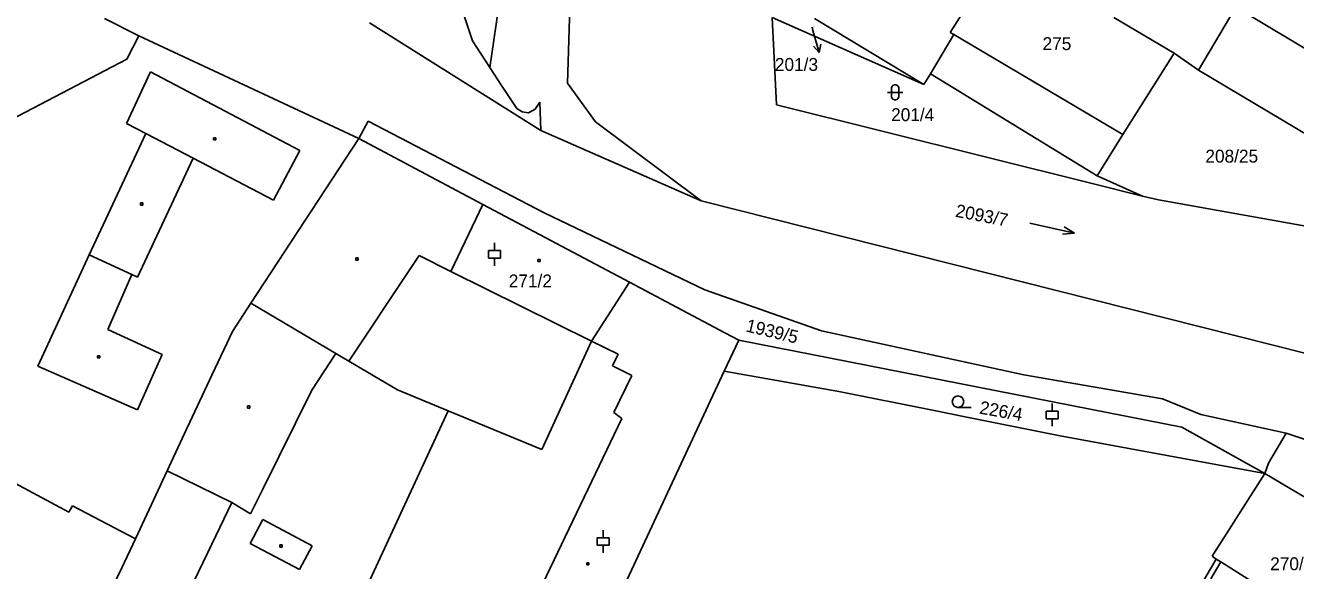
# Model space of a CAD drawing. Extents: x -795483 to -789093, y -1112258 to -1108741.
# Drawn here: x -791907.6 to -791740.2, y -1110965.8 to -1110894.1 of the extents above; entities that cross this region are included whole.
import ezdxf

# ---------------------------------------------------------------- set-up
doc = ezdxf.new("R2010")
doc.units = 0
for name, color, linetype in [('Komunikace', 7, 'Continuous'), ('Vrstva 1', 7, 'Continuous'), ('Vrstva 14', 7, 'Continuous'), ('Vrstva 15', 7, 'Continuous'), ('Vrstva 16', 7, 'Continuous'), ('Vrstva 2', 7, 'Continuous'), ('Vrstva 23', 7, 'Continuous'), ('Vrstva 25', 7, 'Continuous')]:
    doc.layers.add(name, color=color, linetype=linetype)

msp = doc.modelspace()

# ---------------------------------------------------------------- linework, layer by layer
at = {"layer": 'Komunikace'}
msp.add_line((-791803.93, -1110894.33), (-791803.81, -1110894.76), dxfattribs=at)
at = {"layer": 'Vrstva 1'}
for p, q in [((-791836.18, -1110901.7), (-791834.48, -1110850.6)), ((-791844.2, -1110884.82), (-791846.39, -1110899.61)), ((-791851.35, -1110888.05), (-791848.69, -1110896.1)), ((-791753.02, -1110899.97), (-791748.09, -1110891.69)), ((-791748.09, -1110891.69), (-791718.22, -1110909.47)), ((-791892.66, -1110895.47), (-791897.16, -1110893.17)), ((-791839.67, -1110907.9), (-791862.24, -1110893.76)), ((-791809.18, -1110893.03), (-791789.18, -1110901.88)), ((-791808.61, -1110904.53), (-791809.18, -1110893.03)), ((-791789.18, -1110901.88), (-791803.63, -1110893.17)), ((-791756.21, -1110897.75), (-791764.16, -1110893.02)), ((-791892.66, -1110895.47), (-791894.23, -1110898.54)), ((-791863.66, -1110908.98), (-791892.66, -1110895.47)), ((-791848.69, -1110896.1), (-791846.39, -1110899.61)), ((-791894.23, -1110898.54), (-791915.14, -1110909.41)), ((-791756.21, -1110897.75), (-791762.96, -1110908.46)), ((-791756.21, -1110897.75), (-791753.02, -1110899.97)), ((-791846.39, -1110899.61), (-791844.84, -1110901.97)), ((-791789.18, -1110901.88), (-791788.33, -1110900.45)), ((-791788.33, -1110900.45), (-791766.38, -1110913.87)), ((-791723.15, -1110917.76), (-791753.02, -1110899.97)), ((-791844.84, -1110901.97), (-791842.85, -1110905.01)), ((-791836.18, -1110901.7), (-791832.47, -1110906.77)), ((-791842.85, -1110905.01), (-791842.13, -1110905.44)), ((-791841.29, -1110905.58), (-791842.13, -1110905.44)), ((-791841.29, -1110905.58), (-791840.44, -1110905.11)), ((-791839.81, -1110904.2), (-791840.44, -1110905.11)), ((-791839.81, -1110904.2), (-791839.67, -1110907.9)), ((-791808.61, -1110904.53), (-791767.01, -1110914.89)), ((-791862.44, -1110906.68), (-791863.66, -1110908.98)), ((-791839.23, -1110918.77), (-791862.44, -1110906.68)), ((-791818.54, -1110917.18), (-791832.47, -1110906.77)), ((-791847.3, -1110917.65), (-791863.66, -1110908.98)), ((-791839.67, -1110907.9), (-791818.54, -1110917.18)), ((-791762.96, -1110908.46), (-791766.38, -1110913.87)), ((-791766.38, -1110913.87), (-791760.4, -1110916.54)), ((-791767.01, -1110914.89), (-791760.4, -1110916.54)), ((-791818.54, -1110917.18), (-791738.65, -1110937.32)), ((-791758.3, -1110917.06), (-791760.4, -1110916.54)), ((-791758.3, -1110917.06), (-791726.13, -1110922.79)), ((-791847.3, -1110917.65), (-791851.53, -1110926.46)), ((-791828, -1110927.87), (-791847.3, -1110917.65)), ((-791818.05, -1110928.88), (-791839.23, -1110918.77)), ((-791855.72, -1110924.39), (-791857.02, -1110926.34)), ((-791851.53, -1110926.46), (-791855.72, -1110924.39)), ((-791857.02, -1110926.34), (-791864.97, -1110938.3)), ((-791828, -1110927.87), (-791832.99, -1110935.63)), ((-791815.41, -1110934.54), (-791828, -1110927.87)), ((-791802.67, -1110934.28), (-791818.05, -1110928.88)), ((-791832.99, -1110935.63), (-791839.54, -1110949.93)), ((-791813.6, -1110935.51), (-791815.5, -1110939.58)), ((-791813.6, -1110935.51), (-791815.41, -1110934.54)), ((-791755.22, -1110946.95), (-791813.6, -1110935.51)), ((-791776.04, -1110940.06), (-791802.67, -1110934.28)), ((-791866.7, -1110937.29), (-791869.86, -1110942.1)), ((-791864.97, -1110938.3), (-791866.7, -1110937.29)), ((-791864.97, -1110938.3), (-791858.54, -1110942.05)), ((-791815.5, -1110939.58), (-791838.72, -1110989.35)), ((-791815.5, -1110939.58), (-791800.41, -1110942.28)), ((-791757.77, -1110943.26), (-791776.04, -1110940.06)), ((-791869.86, -1110942.1), (-791876.36, -1110955.22)), ((-791858.54, -1110942.05), (-791851.9, -1110944.8)), ((-791800.41, -1110942.28), (-791788.05, -1110944.74)), ((-791752.68, -1110945.29), (-791757.77, -1110943.26)), ((-791851.9, -1110944.8), (-791862.98, -1110968.81)), ((-791839.54, -1110949.93), (-791851.9, -1110944.8)), ((-791788.05, -1110944.74), (-791783.53, -1110945.64)), ((-791783.53, -1110945.64), (-791771.23, -1110948.09)), ((-791741.46, -1110947.78), (-791752.68, -1110945.29)), ((-791744.25, -1110953.08), (-791755.22, -1110946.95)), ((-791771.23, -1110948.09), (-791744.25, -1110953.08)), ((-791741.46, -1110947.78), (-791743.79, -1110951.72)), ((-791721.38, -1110954.29), (-791741.46, -1110947.78)), ((-791743.79, -1110951.72), (-791744.25, -1110953.08)), ((-791744.25, -1110953.08), (-791751.2, -1110963.97)), ((-791744.25, -1110953.08), (-791729.12, -1110962.07)), ((-791876.36, -1110955.22), (-791877.92, -1110958.37)), ((-791880.41, -1110956.9), (-791883.03, -1110962.37)), ((-791877.92, -1110958.37), (-791880.41, -1110956.9)), ((-791883.03, -1110962.37), (-791888.31, -1110973.36)), ((-791750.67, -1110964.35), (-791760.74, -1110981.48)), ((-791751.2, -1110963.97), (-791750.67, -1110964.35))]:
    msp.add_line(p, q, dxfattribs=at)
at = {"layer": 'Vrstva 16'}
for p, q in [((-791803.81, -1110894.76), (-791802.99, -1110897.65)), ((-791802.99, -1110897.65), (-791803.75, -1110896.82)), ((-791802.99, -1110897.65), (-791802.78, -1110896.55))]:
    msp.add_line(p, q, dxfattribs=at)
at = {"layer": 'Vrstva 2'}
for p, q in [((-791781.33, -1110888.04), (-791785.71, -1110895)), ((-791785.26, -1110895.27), (-791788.33, -1110900.45)), ((-791785.71, -1110895), (-791785.26, -1110895.27)), ((-791762.96, -1110908.46), (-791785.26, -1110895.27)), ((-791891.11, -1110900.18), (-791894.27, -1110907)), ((-791871.41, -1110910.53), (-791891.11, -1110900.18)), ((-791894.27, -1110907), (-791891.74, -1110908.32)), ((-791891.74, -1110908.32), (-791899.2, -1110924.28)), ((-791891.74, -1110908.32), (-791885.48, -1110911.56)), ((-791863.66, -1110908.98), (-791877.88, -1110930.63)), ((-791874.89, -1110917.09), (-791871.41, -1110910.53)), ((-791885.48, -1110911.56), (-791892.82, -1110927.24)), ((-791885.48, -1110911.56), (-791874.89, -1110917.09)), ((-791905.95, -1110938.93), (-791899.2, -1110924.28)), ((-791899.2, -1110924.28), (-791893.59, -1110926.88)), ((-791893.59, -1110926.88), (-791896.74, -1110934.12)), ((-791892.82, -1110927.24), (-791893.59, -1110926.88)), ((-791851.53, -1110926.46), (-791832.99, -1110935.63)), ((-791880.32, -1110934.37), (-791877.88, -1110930.63)), ((-791877.88, -1110930.63), (-791866.7, -1110937.29)), ((-791896.74, -1110934.12), (-791889.58, -1110937.39)), ((-791882.59, -1110939.22), (-791880.32, -1110934.37)), ((-791832.99, -1110935.63), (-791829.47, -1110937.37)), ((-791889.58, -1110937.39), (-791892.81, -1110944.68)), ((-791829.47, -1110937.37), (-791830.24, -1110938.91)), ((-791892.81, -1110944.68), (-791905.95, -1110938.93)), ((-791883.02, -1110940.12), (-791882.59, -1110939.22)), ((-791830.24, -1110938.91), (-791827.69, -1110940.15)), ((-791885.92, -1110946.33), (-791883.02, -1110940.12)), ((-791827.69, -1110940.15), (-791830.06, -1110945.05)), ((-791829, -1110945.84), (-791844.28, -1110977.68)), ((-791830.06, -1110945.05), (-791829, -1110945.84)), ((-791888.91, -1110952.71), (-791886.35, -1110947.24)), ((-791886.35, -1110947.24), (-791885.92, -1110946.33)), ((-791901.87, -1110958.16), (-791921.34, -1110947.72)), ((-791893.09, -1110961.65), (-791888.91, -1110952.71)), ((-791888.91, -1110952.71), (-791880.41, -1110956.9)), ((-791901.41, -1110957.31), (-791901.87, -1110958.16)), ((-791893.09, -1110961.65), (-791901.41, -1110957.31)), ((-791876.3, -1110959.14), (-791877.96, -1110962.3)), ((-791876.3, -1110959.14), (-791869.82, -1110962.58)), ((-791894.88, -1110965.47), (-791893.09, -1110961.65)), ((-791877.96, -1110962.3), (-791871.47, -1110965.71)), ((-791871.47, -1110965.71), (-791869.82, -1110962.58)), ((-791750.67, -1110964.35), (-791750.05, -1110964.7)), ((-791902.39, -1110980.99), (-791894.88, -1110965.47)), ((-791750.05, -1110964.7), (-791751.39, -1110966.95)), ((-791750.05, -1110964.7), (-791744.29, -1110968.34))]:
    msp.add_line(p, q, dxfattribs=at)
at = {"layer": 'Vrstva 23'}
for p, q in [((-791793.48, -1110902.29), (-791793.38, -1110902.09)), ((-791793.48, -1110903.49), (-791793.48, -1110902.29)), ((-791793.38, -1110902.09), (-791793.28, -1110901.99)), ((-791793.28, -1110901.99), (-791793.08, -1110901.89)), ((-791793.08, -1110901.89), (-791792.88, -1110901.89)), ((-791792.88, -1110901.89), (-791792.68, -1110901.99)), ((-791792.68, -1110901.99), (-791792.58, -1110902.09)), ((-791792.58, -1110902.09), (-791792.48, -1110902.29)), ((-791792.48, -1110902.29), (-791792.48, -1110903.49)), ((-791793.98, -1110902.89), (-791791.98, -1110902.89)), ((-791793.38, -1110903.69), (-791793.48, -1110903.49)), ((-791793.28, -1110903.79), (-791793.38, -1110903.69)), ((-791793.08, -1110903.89), (-791793.28, -1110903.79)), ((-791792.88, -1110903.89), (-791793.08, -1110903.89)), ((-791792.68, -1110903.79), (-791792.88, -1110903.89)), ((-791792.58, -1110903.69), (-791792.68, -1110903.79)), ((-791792.48, -1110903.49), (-791792.58, -1110903.69)), ((-791775.22, -1110920.1), (-791769.36, -1110921.42)), ((-791769.36, -1110921.42), (-791770.72, -1110920.6)), ((-791769.36, -1110921.42), (-791770.94, -1110921.58)), ((-791846.57, -1110924.71), (-791846.57, -1110923.71)), ((-791846.57, -1110923.71), (-791844.97, -1110923.71)), ((-791845.77, -1110923.71), (-791845.77, -1110922.71)), ((-791844.97, -1110923.71), (-791844.97, -1110924.71)), ((-791844.97, -1110924.71), (-791846.57, -1110924.71)), ((-791845.77, -1110925.71), (-791845.77, -1110924.71)), ((-791772.29, -1110944.85), (-791772.29, -1110943.85)), ((-791784.7, -1110944.36), (-791782.95, -1110944.36)), ((-791773.09, -1110945.85), (-791773.09, -1110944.85)), ((-791773.09, -1110944.85), (-791771.49, -1110944.85)), ((-791771.49, -1110945.85), (-791773.09, -1110945.85)), ((-791772.29, -1110946.85), (-791772.29, -1110945.85)), ((-791771.49, -1110944.85), (-791771.49, -1110945.85)), ((-791831.46, -1110961.52), (-791831.46, -1110960.52)), ((-791832.26, -1110962.52), (-791832.26, -1110961.52)), ((-791832.26, -1110961.52), (-791830.66, -1110961.52)), ((-791830.66, -1110962.52), (-791832.26, -1110962.52)), ((-791831.46, -1110963.52), (-791831.46, -1110962.52)), ((-791830.66, -1110961.52), (-791830.66, -1110962.52))]:
    msp.add_line(p, q, dxfattribs=at)
msp.add_circle((-791784.7, -1110943.61), 0.75, dxfattribs=at)
at = {"layer": 'Vrstva 25'}
for p, q in [((-791882.82, -1110908.86), (-791882.52, -1110908.86)), ((-791882.82, -1110909.16), (-791882.82, -1110908.86)), ((-791882.52, -1110908.86), (-791882.52, -1110909.16)), ((-791882.52, -1110909.16), (-791882.82, -1110909.16)), ((-791892.42, -1110917.45), (-791892.12, -1110917.45)), ((-791892.42, -1110917.75), (-791892.42, -1110917.45)), ((-791892.12, -1110917.45), (-791892.12, -1110917.75)), ((-791892.12, -1110917.75), (-791892.42, -1110917.75)), ((-791864.05, -1110924.69), (-791863.75, -1110924.69)), ((-791864.05, -1110924.99), (-791864.05, -1110924.69)), ((-791863.75, -1110924.99), (-791864.05, -1110924.99)), ((-791863.75, -1110924.69), (-791863.75, -1110924.99)), ((-791840.08, -1110924.88), (-791839.78, -1110924.88)), ((-791840.08, -1110925.18), (-791840.08, -1110924.88)), ((-791839.78, -1110925.18), (-791840.08, -1110925.18)), ((-791839.78, -1110924.88), (-791839.78, -1110925.18)), ((-791898.08, -1110937.56), (-791897.78, -1110937.56)), ((-791898.08, -1110937.86), (-791898.08, -1110937.56)), ((-791897.78, -1110937.56), (-791897.78, -1110937.86)), ((-791897.78, -1110937.86), (-791898.08, -1110937.86)), ((-791878.32, -1110944.18), (-791878.02, -1110944.18)), ((-791878.32, -1110944.48), (-791878.32, -1110944.18)), ((-791878.02, -1110944.18), (-791878.02, -1110944.48)), ((-791878.02, -1110944.48), (-791878.32, -1110944.48)), ((-791874.05, -1110962.45), (-791873.75, -1110962.45)), ((-791874.05, -1110962.75), (-791874.05, -1110962.45)), ((-791873.75, -1110962.45), (-791873.75, -1110962.75)), ((-791873.75, -1110962.75), (-791874.05, -1110962.75)), ((-791833.63, -1110964.81), (-791833.33, -1110964.81)), ((-791833.63, -1110965.11), (-791833.63, -1110964.81)), ((-791833.33, -1110965.11), (-791833.63, -1110965.11)), ((-791833.33, -1110964.81), (-791833.33, -1110965.11))]:
    msp.add_line(p, q, dxfattribs=at)

# ---------------------------------------------------------------- texts
at = {"layer": 'Vrstva 14'}
for s, height, p in [('201/3', 0.1, (-791803.93, -1110894.33)), ('201/4', 1.7, (-791793.51, -1110906.68)), ('208/25', 1.7, (-791752.1, -1110912.14))]:
    msp.add_text(s, height=height, dxfattribs=at).set_placement(p)
for s, rotation, p in [('2093/7', 349.1241, (-791785.13, -1110919.26)), ('1939/5', 346.452, (-791812.76, -1110934.35)), ('226/4', 349.8237, (-791781.96, -1110945.17))]:
    msp.add_text(s, height=1.7, rotation=rotation, dxfattribs=at).set_placement(p)
at = {"layer": 'Vrstva 15'}
for s, p in [('275', (-791773.56, -1110897.33)), ('271/2', (-791843.9, -1110928.57)), ('270/2', (-791743.56, -1110965.8))]:
    msp.add_text(s, height=1.7, dxfattribs=at).set_placement(p)
at = {"layer": 'Vrstva 16'}
msp.add_text('201/3', height=1.7, dxfattribs=at).set_placement((-791808.83, -1110900.07))

doc.saveas('drawing.dxf')
